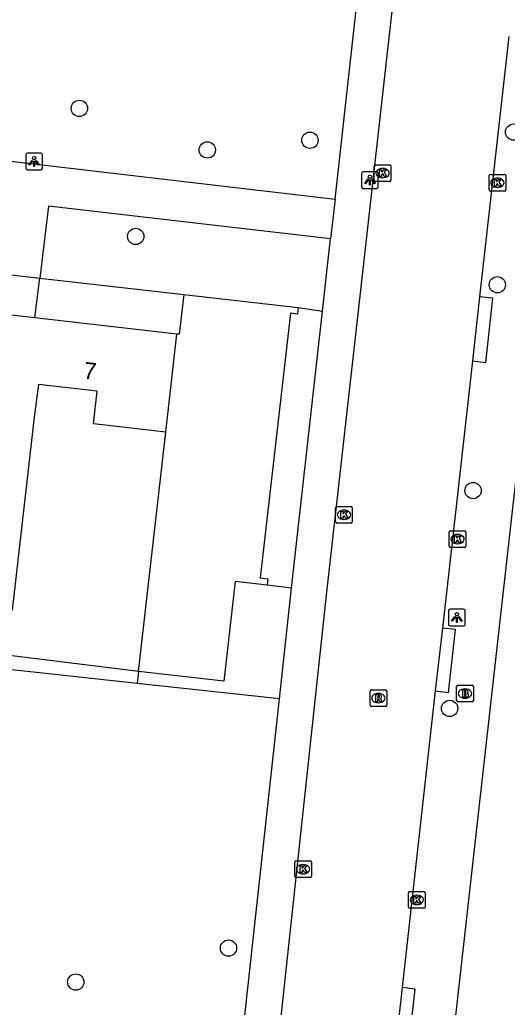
# Model space of a CAD drawing. Extents: x 162186 to 163152, y 385513 to 386513.
# Drawn here: x 162292.8 to 162322, y 385954.9 to 386014.2 of the extents above; entities that cross this region are included whole.
import ezdxf

# ---------------------------------------------------------------- set-up
doc = ezdxf.new("R2010")
doc.units = 0
for name, color, linetype in [('IMGEO_Boom', 7, 'Continuous'), ('IMGEO_Brandkraan', 7, 'Continuous'), ('IMGEO_Groenvoorziening', 7, 'Continuous'), ('IMGEO_Kolk', 7, 'Continuous'), ('IMGEO_Lichtpunt', 7, 'Continuous'), ('IMGEO_Pand', 7, 'Continuous'), ('IMGEO_Pand_nummerreeks', 7, 'Continuous'), ('IMGEO_Rijbaan_lokaal_open', 7, 'Continuous'), ('IMGEO_Rioolput', 7, 'Continuous'), ('IMGEO_Voetpad_open', 7, 'Continuous')]:
    doc.layers.add(name, color=color, linetype=linetype)

msp = doc.modelspace()

# ---------------------------------------------------------------- linework, layer by layer
at = {"layer": 'IMGEO_Boom'}
for centre in [(162296.338, 386008.846), (162322.39, 386007.422), (162310.172, 386006.934), (162304.015, 386006.353), (162299.721, 386001.164), (162321.415, 385998.262), (162319.959, 385985.92), (162318.551, 385972.847), (162305.286, 385958.468), (162296.124, 385956.429)]:
    msp.add_circle(centre, 0.489, dxfattribs=at)
at = {"layer": 'IMGEO_Brandkraan'}
for p, q in [((162318.974, 385973.316), (162318.974, 385974.168)), ((162319.049, 385974.242), (162319.901, 385974.242)), ((162319.975, 385974.168), (162319.975, 385973.316)), ((162319.462, 385974.022), (162319.487, 385974.022)), ((162319.901, 385973.242), (162319.049, 385973.242)), ((162319.485, 385973.462), (162319.46, 385973.462))]:
    msp.add_line(p, q, dxfattribs=at)
for points in [[(162318.974, 385973.316), (162318.974, 385974.168)], [(162319.049, 385974.242), (162319.901, 385974.242)], [(162319.975, 385974.168), (162319.975, 385973.316)], [(162319.322, 385973.942), (162319.322, 385973.542), (162319.535, 385973.542)], [(162319.553, 385973.942), (162319.322, 385973.942)], [(162319.501, 385973.861), (162319.447, 385973.861), (162319.447, 385973.785)], [(162319.447, 385973.785), (162319.5, 385973.785)], [(162319.509, 385973.709), (162319.447, 385973.709), (162319.447, 385973.628)], [(162319.447, 385973.628), (162319.509, 385973.628)], [(162319.901, 385973.242), (162319.049, 385973.242)]]:
    msp.add_lwpolyline(points, dxfattribs=at)
for centre, radius, start, end in [((162319.051, 385974.166), 0.0765, 91.55205, 178.44795), ((162319.051, 385974.166), 0.0765, 91.55205, 178.44795), ((162319.899, 385974.166), 0.0765, 1.55205, 88.44795), ((162319.899, 385974.166), 0.0765, 1.55205, 88.44795), ((162319.502, 385973.823), 0.0379, 267.82845, 90.93552), ((162319.51, 385973.668), 0.0404, 269.87594, 90.50774), ((162319.541, 385973.793), 0.251, 268.66757, 293.53466), ((162319.557, 385973.797), 0.145, 59.4692, 91.53667), ((162319.582, 385973.844), 0.0922, 285.51372, 58.15012), ((162319.587, 385973.652), 0.105, 301.31148, 78.98903), ((162319.051, 385973.318), 0.0765, 181.55205, 268.44795), ((162319.051, 385973.318), 0.0765, 181.55205, 268.44795), ((162319.899, 385973.318), 0.0765, 271.55205, 358.44795), ((162319.899, 385973.318), 0.0765, 271.55205, 358.44795)]:
    msp.add_arc(centre, radius, start, end, dxfattribs=at)
for centre, major_axis, ratio, start_param, end_param in [((162319.461, 385973.742), (-0.387, 0.002), 0.722429, 4.712389, 7.853982), ((162319.486, 385973.742), (-0.39, 0.002), 0.717154, 1.570796, 4.712389)]:
    msp.add_ellipse(centre, major_axis=major_axis, ratio=ratio, start_param=start_param, end_param=end_param, dxfattribs=at)
at = {"layer": 'IMGEO_Groenvoorziening'}
for points in [[(162293.965, 385998.665), (162302.597, 385997.679)], [(162299.886, 385975.071), (162287.447, 385976.602), (162286.919, 385970.497), (162276.485, 385971.632)], [(162299.803, 385974.348), (162288.426, 385975.573), (162287.474, 385969.793), (162283.808, 385970.078), (162280.02, 385970.373), (162271.463, 385965.351), (162260.441, 385966.418), (162260.526, 385966.955)], [(162299.886, 385975.071), (162299.803, 385974.348)], [(162308.336, 385973.43), (162299.803, 385974.348)]]:
    msp.add_lwpolyline(points, dxfattribs=at)
at = {"layer": 'IMGEO_Kolk'}
for p, q in [((162314.029, 386004.541), (162314.029, 386005.393)), ((162314.104, 386005.467), (162314.956, 386005.467)), ((162314.517, 386005.247), (162314.542, 386005.247)), ((162315.03, 386005.393), (162315.03, 386004.541)), ((162314.956, 386004.467), (162314.104, 386004.467)), ((162314.54, 386004.687), (162314.515, 386004.687)), ((162320.92, 386003.959), (162320.92, 386004.811)), ((162320.995, 386004.885), (162321.847, 386004.885)), ((162321.408, 386004.665), (162321.433, 386004.665)), ((162321.921, 386004.811), (162321.921, 386003.959)), ((162321.847, 386003.885), (162320.995, 386003.885)), ((162321.431, 386004.105), (162321.406, 386004.105)), ((162311.714, 385984.039), (162311.714, 385984.891)), ((162311.789, 385984.965), (162312.641, 385984.965)), ((162312.202, 385984.745), (162312.227, 385984.745)), ((162312.715, 385984.891), (162312.715, 385984.039)), ((162312.225, 385984.185), (162312.2, 385984.185)), ((162312.641, 385983.965), (162311.789, 385983.965)), ((162318.526, 385982.58), (162318.526, 385983.432)), ((162318.601, 385983.506), (162319.453, 385983.506)), ((162319.014, 385983.286), (162319.039, 385983.286)), ((162319.527, 385983.432), (162319.527, 385982.58)), ((162319.453, 385982.506), (162318.601, 385982.506)), ((162319.037, 385982.726), (162319.012, 385982.726)), ((162309.258, 385962.775), (162309.258, 385963.627)), ((162309.333, 385963.701), (162310.185, 385963.701)), ((162309.746, 385963.481), (162309.771, 385963.481)), ((162310.259, 385963.627), (162310.259, 385962.775)), ((162309.769, 385962.921), (162309.744, 385962.921)), ((162310.185, 385962.701), (162309.333, 385962.701)), ((162316.086, 385960.93), (162316.086, 385961.782)), ((162316.161, 385961.856), (162317.013, 385961.856)), ((162317.087, 385961.782), (162317.087, 385960.93)), ((162316.597, 385961.076), (162316.572, 385961.076)), ((162316.574, 385961.636), (162316.599, 385961.636)), ((162317.013, 385960.856), (162316.161, 385960.856))]:
    msp.add_line(p, q, dxfattribs=at)
for points in [[(162314.029, 386004.541), (162314.029, 386005.393)], [(162314.104, 386005.467), (162314.956, 386005.467)], [(162314.35, 386005.167), (162314.473, 386005.167), (162314.473, 386005.016), (162314.603, 386005.167), (162314.767, 386005.167), (162314.621, 386005.016), (162314.774, 386004.767), (162314.622, 386004.767), (162314.537, 386004.931), (162314.473, 386004.864), (162314.473, 386004.767), (162314.35, 386004.767), (162314.35, 386005.167)], [(162315.03, 386005.393), (162315.03, 386004.541)], [(162314.956, 386004.467), (162314.104, 386004.467)], [(162320.92, 386003.959), (162320.92, 386004.811)], [(162320.995, 386004.885), (162321.847, 386004.885)], [(162321.241, 386004.585), (162321.364, 386004.585), (162321.364, 386004.434), (162321.494, 386004.585), (162321.658, 386004.585), (162321.512, 386004.434), (162321.665, 386004.185), (162321.513, 386004.185), (162321.428, 386004.349), (162321.364, 386004.282), (162321.364, 386004.185), (162321.241, 386004.185), (162321.241, 386004.585)], [(162321.921, 386004.811), (162321.921, 386003.959)], [(162321.847, 386003.885), (162320.995, 386003.885)], [(162311.714, 385984.039), (162311.714, 385984.891)], [(162311.789, 385984.965), (162312.641, 385984.965)], [(162312.715, 385984.891), (162312.715, 385984.039)], [(162312.035, 385984.665), (162312.158, 385984.665), (162312.158, 385984.514), (162312.288, 385984.665), (162312.452, 385984.665), (162312.306, 385984.514), (162312.459, 385984.265), (162312.307, 385984.265), (162312.222, 385984.429), (162312.158, 385984.362), (162312.158, 385984.265), (162312.035, 385984.265), (162312.035, 385984.665)], [(162312.641, 385983.965), (162311.789, 385983.965)], [(162318.526, 385982.58), (162318.526, 385983.432)], [(162318.601, 385983.506), (162319.453, 385983.506)], [(162318.847, 385983.206), (162318.97, 385983.206), (162318.97, 385983.055), (162319.1, 385983.206), (162319.264, 385983.206), (162319.118, 385983.055), (162319.271, 385982.806), (162319.119, 385982.806), (162319.034, 385982.97), (162318.97, 385982.903), (162318.97, 385982.806), (162318.847, 385982.806), (162318.847, 385983.206)], [(162319.527, 385983.432), (162319.527, 385982.58)], [(162319.453, 385982.506), (162318.601, 385982.506)], [(162309.258, 385962.775), (162309.258, 385963.627)], [(162309.333, 385963.701), (162310.185, 385963.701)], [(162310.259, 385963.627), (162310.259, 385962.775)], [(162309.579, 385963.401), (162309.702, 385963.401), (162309.702, 385963.25), (162309.832, 385963.401), (162309.996, 385963.401), (162309.85, 385963.25), (162310.003, 385963.001), (162309.851, 385963.001), (162309.766, 385963.165), (162309.702, 385963.098), (162309.702, 385963.001), (162309.579, 385963.001), (162309.579, 385963.401)], [(162310.185, 385962.701), (162309.333, 385962.701)], [(162316.086, 385960.93), (162316.086, 385961.782)], [(162316.161, 385961.856), (162317.013, 385961.856)], [(162317.087, 385961.782), (162317.087, 385960.93)], [(162316.407, 385961.556), (162316.53, 385961.556), (162316.53, 385961.405), (162316.66, 385961.556), (162316.824, 385961.556), (162316.678, 385961.405), (162316.831, 385961.156), (162316.679, 385961.156), (162316.594, 385961.32), (162316.53, 385961.253), (162316.53, 385961.156), (162316.407, 385961.156), (162316.407, 385961.556)], [(162317.013, 385960.856), (162316.161, 385960.856)]]:
    msp.add_lwpolyline(points, dxfattribs=at)
for centre, start, end in [((162314.106, 386005.391), 91.55205, 178.44795), ((162314.106, 386005.391), 91.55205, 178.44795), ((162314.954, 386005.391), 1.55205, 88.44795), ((162314.954, 386005.391), 1.55205, 88.44795), ((162314.106, 386004.543), 181.55205, 268.44795), ((162314.106, 386004.543), 181.55205, 268.44795), ((162314.954, 386004.543), 271.55205, 358.44795), ((162314.954, 386004.543), 271.55205, 358.44795), ((162320.997, 386004.809), 91.55205, 178.44795), ((162320.997, 386004.809), 91.55205, 178.44795), ((162321.845, 386004.809), 1.55205, 88.44795), ((162321.845, 386004.809), 1.55205, 88.44795), ((162320.997, 386003.961), 181.55205, 268.44795), ((162320.997, 386003.961), 181.55205, 268.44795), ((162321.845, 386003.961), 271.55205, 358.44795), ((162321.845, 386003.961), 271.55205, 358.44795), ((162311.791, 385984.889), 91.55205, 178.44795), ((162311.791, 385984.889), 91.55205, 178.44795), ((162312.639, 385984.889), 1.55205, 88.44795), ((162312.639, 385984.889), 1.55205, 88.44795), ((162311.791, 385984.041), 181.55205, 268.44795), ((162311.791, 385984.041), 181.55205, 268.44795), ((162312.639, 385984.041), 271.55205, 358.44795), ((162312.639, 385984.041), 271.55205, 358.44795), ((162318.603, 385983.43), 91.55205, 178.44795), ((162318.603, 385983.43), 91.55205, 178.44795), ((162319.451, 385983.43), 1.55205, 88.44795), ((162319.451, 385983.43), 1.55205, 88.44795), ((162318.603, 385982.582), 181.55205, 268.44795), ((162318.603, 385982.582), 181.55205, 268.44795), ((162319.451, 385982.582), 271.55205, 358.44795), ((162319.451, 385982.582), 271.55205, 358.44795), ((162309.335, 385963.625), 91.55205, 178.44795), ((162309.335, 385963.625), 91.55205, 178.44795), ((162310.183, 385963.625), 1.55205, 88.44795), ((162310.183, 385963.625), 1.55205, 88.44795), ((162309.335, 385962.777), 181.55205, 268.44795), ((162309.335, 385962.777), 181.55205, 268.44795), ((162310.183, 385962.777), 271.55205, 358.44795), ((162310.183, 385962.777), 271.55205, 358.44795), ((162316.163, 385961.78), 91.55205, 178.44795), ((162316.163, 385961.78), 91.55205, 178.44795), ((162317.011, 385961.78), 1.55205, 88.44795), ((162317.011, 385961.78), 1.55205, 88.44795), ((162316.163, 385960.932), 181.55205, 268.44795), ((162316.163, 385960.932), 181.55205, 268.44795), ((162317.011, 385960.932), 271.55205, 358.44795), ((162317.011, 385960.932), 271.55205, 358.44795)]:
    msp.add_arc(centre, 0.0765, start, end, dxfattribs=at)
for centre, major_axis, ratio, start_param, end_param in [((162314.516, 386004.967), (-0.387, 0.002), 0.722429, 4.712389, 7.853982), ((162314.541, 386004.967), (-0.39, 0.002), 0.717154, 1.570796, 4.712389), ((162321.407, 386004.385), (-0.387, 0.002), 0.722429, 4.712389, 7.853982), ((162321.432, 386004.385), (-0.39, 0.002), 0.717154, 1.570796, 4.712389), ((162312.201, 385984.465), (-0.387, 0.002), 0.722429, 4.712389, 7.853982), ((162312.226, 385984.465), (-0.39, 0.002), 0.717154, 1.570796, 4.712389), ((162319.013, 385983.006), (-0.387, 0.002), 0.722429, 4.712389, 7.853982), ((162319.038, 385983.006), (-0.39, 0.002), 0.717154, 1.570796, 4.712389), ((162309.745, 385963.201), (-0.387, 0.002), 0.722429, 4.712389, 7.853982), ((162309.77, 385963.201), (-0.39, 0.002), 0.717154, 1.570796, 4.712389), ((162316.573, 385961.356), (-0.387, 0.002), 0.722429, 4.712389, 7.853982), ((162316.598, 385961.356), (-0.39, 0.002), 0.717154, 1.570796, 4.712389)]:
    msp.add_ellipse(centre, major_axis=major_axis, ratio=ratio, start_param=start_param, end_param=end_param, dxfattribs=at)
at = {"layer": 'IMGEO_Lichtpunt'}
for p, q in [((162294.026, 386006.161), (162293.218, 386006.161)), ((162294.026, 386006.161), (162293.218, 386006.161)), ((162293.124, 386006.066), (162293.124, 386005.259)), ((162293.124, 386006.066), (162293.124, 386005.259)), ((162294.12, 386005.259), (162294.12, 386006.066)), ((162294.12, 386005.259), (162294.12, 386006.066)), ((162293.218, 386005.165), (162294.026, 386005.165)), ((162293.218, 386005.165), (162294.026, 386005.165)), ((162313.272, 386004.948), (162313.272, 386004.141)), ((162313.272, 386004.948), (162313.272, 386004.141)), ((162314.174, 386005.043), (162313.366, 386005.043)), ((162314.174, 386005.043), (162313.366, 386005.043)), ((162314.268, 386004.141), (162314.268, 386004.948)), ((162314.268, 386004.141), (162314.268, 386004.948)), ((162313.366, 386004.047), (162314.174, 386004.047)), ((162313.366, 386004.047), (162314.174, 386004.047)), ((162318.487, 385978.699), (162318.487, 385977.892)), ((162318.487, 385978.699), (162318.487, 385977.892)), ((162319.389, 385978.794), (162318.581, 385978.794)), ((162319.389, 385978.794), (162318.581, 385978.794)), ((162319.483, 385977.892), (162319.483, 385978.699)), ((162319.483, 385977.892), (162319.483, 385978.699)), ((162318.581, 385977.798), (162319.389, 385977.798)), ((162318.581, 385977.798), (162319.389, 385977.798))]:
    msp.add_line(p, q, dxfattribs=at)
for points in [[(162293.498, 386005.73), (162293.537, 386005.702), (162293.349, 386005.44), (162293.311, 386005.467), (162293.498, 386005.73)], [(162293.6, 386005.682), (162293.647, 386005.682), (162293.647, 386005.36), (162293.6, 386005.36), (162293.6, 386005.682)], [(162293.71, 386005.702), (162293.748, 386005.729), (162293.935, 386005.467), (162293.896, 386005.439), (162293.71, 386005.702)], [(162313.646, 386004.612), (162313.685, 386004.584), (162313.497, 386004.322), (162313.459, 386004.349), (162313.646, 386004.612)], [(162313.748, 386004.564), (162313.795, 386004.564), (162313.795, 386004.242), (162313.748, 386004.242), (162313.748, 386004.564)], [(162313.858, 386004.584), (162313.896, 386004.611), (162314.083, 386004.349), (162314.044, 386004.321), (162313.858, 386004.584)], [(162318.861, 385978.363), (162318.9, 385978.335), (162318.712, 385978.073), (162318.674, 385978.1), (162318.861, 385978.363)], [(162318.963, 385978.315), (162319.01, 385978.315), (162319.01, 385977.993), (162318.963, 385977.993), (162318.963, 385978.315)], [(162319.073, 385978.335), (162319.111, 385978.362), (162319.298, 385978.1), (162319.259, 385978.072), (162319.073, 385978.335)]]:
    msp.add_lwpolyline(points, dxfattribs=at)
for centre in [(162293.623, 386005.864), (162313.771, 386004.746), (162318.986, 385978.497)]:
    msp.add_circle(centre, 0.0994, dxfattribs=at)
for centre, start, end in [((162293.218, 386006.066), 90, 180), ((162293.218, 386006.066), 90, 180), ((162294.026, 386006.066), 0, 90), ((162294.026, 386006.066), 0, 90), ((162293.218, 386005.259), 180, 270), ((162293.218, 386005.259), 180, 270), ((162294.026, 386005.259), 270, 0), ((162294.026, 386005.259), 270, 360), ((162313.366, 386004.948), 90, 180), ((162313.366, 386004.948), 90, 180), ((162314.174, 386004.948), 0, 90), ((162314.174, 386004.948), 0, 90), ((162313.366, 386004.141), 180, 270), ((162313.366, 386004.141), 180, 270), ((162314.174, 386004.141), 270, 0), ((162314.174, 386004.141), 270, 360), ((162318.581, 385978.699), 90, 180), ((162318.581, 385978.699), 90, 180), ((162319.389, 385978.699), 0, 90), ((162319.389, 385978.699), 0, 90), ((162318.581, 385977.892), 180, 270), ((162318.581, 385977.892), 180, 270), ((162319.389, 385977.892), 270, 0), ((162319.389, 385977.892), 270, 360)]:
    msp.add_arc(centre, 0.0946, start, end, dxfattribs=at)
at = {"layer": 'IMGEO_Pand'}
for points in [[(162302.597, 385997.679), (162302.325, 385995.292), (162302.194, 385995.307)], [(162302.597, 385997.679), (162309.472, 385996.895)], [(162293.676, 385996.279), (162292.077, 385996.461), (162292.129, 385996.913), (162291.682, 385996.964)], [(162309.472, 385996.895), (162309.428, 385996.506), (162308.998, 385996.555), (162307.186, 385980.674), (162307.645, 385980.622), (162307.601, 385980.238)], [(162302.194, 385995.307), (162293.676, 385996.279)], [(162301.528, 385989.428), (162302.194, 385995.307)], [(162301.528, 385989.428), (162297.183, 385989.924), (162297.406, 385991.882), (162293.879, 385992.284), (162293.63, 385990.329), (162292.306, 385978.734), (162285.367, 385979.526), (162286.03, 385985.339)], [(162299.886, 385975.071), (162301.528, 385989.428)], [(162307.601, 385980.238), (162305.684, 385980.457), (162305.002, 385974.486), (162299.886, 385975.071)]]:
    msp.add_lwpolyline(points, dxfattribs=at)
at = {"layer": 'IMGEO_Rijbaan_lokaal_open'}
for points in [[(162306.893, 385939.847), (162311.186, 385979.821), (162313.075, 385996.531), (162314.97, 386013.433), (162317.601, 386036.567), (162318.762, 386046.916), (162318.885, 386047.742), (162319.138, 386048.845), (162319.488, 386049.922), (162319.933, 386050.963), (162320.47, 386051.961), (162321.093, 386052.906)], [(162322.098, 386013.153), (162320.347, 385997.546)], [(162320.347, 385997.546), (162319.915, 385993.698)], [(162319.915, 385993.698), (162318.116, 385977.668)], [(162318.116, 385977.668), (162317.692, 385973.893)], [(162317.692, 385973.893), (162315.696, 385956.099)], [(162315.696, 385956.099), (162314.938, 385949.347)]]:
    msp.add_lwpolyline(points, dxfattribs=at)
at = {"layer": 'IMGEO_Rioolput'}
for p, q in [((162313.776, 385973.038), (162313.776, 385973.89)), ((162313.851, 385973.964), (162314.703, 385973.964)), ((162314.264, 385973.744), (162314.289, 385973.744)), ((162314.777, 385973.89), (162314.777, 385973.038)), ((162314.703, 385972.964), (162313.851, 385972.964)), ((162314.287, 385973.184), (162314.262, 385973.184))]:
    msp.add_line(p, q, dxfattribs=at)
for points in [[(162313.776, 385973.038), (162313.776, 385973.89)], [(162313.851, 385973.964), (162314.703, 385973.964)], [(162314.365, 385973.662), (162314.113, 385973.664), (162314.113, 385973.264)], [(162314.291, 385973.583), (162314.237, 385973.583), (162314.237, 385973.502)], [(162314.237, 385973.502), (162314.289, 385973.502)], [(162314.777, 385973.89), (162314.777, 385973.038)], [(162314.703, 385972.964), (162313.851, 385972.964)], [(162314.113, 385973.264), (162314.237, 385973.264), (162314.237, 385973.426), (162314.248, 385973.426)], [(162314.295, 385973.397), (162314.366, 385973.264), (162314.506, 385973.264), (162314.441, 385973.39)]]:
    msp.add_lwpolyline(points, dxfattribs=at)
for centre, radius, start, end in [((162313.853, 385973.888), 0.0765, 91.55205, 178.44795), ((162313.853, 385973.888), 0.0765, 91.55205, 178.44795), ((162314.273, 385973.691), 0.19, 274.7715, 282.96867), ((162314.297, 385973.487), 0.0964, 77.00612, 93.18647), ((162314.311, 385973.544), 0.0378, 276.66336, 79.67722), ((162314.364, 385973.552), 0.109, 350.36119, 89.41601), ((162314.362, 385973.552), 0.112, 277.58423, 350.98172), ((162314.701, 385973.888), 0.0765, 1.55205, 88.44795), ((162314.701, 385973.888), 0.0765, 1.55205, 88.44795), ((162313.853, 385973.04), 0.0765, 181.55205, 268.44795), ((162313.853, 385973.04), 0.0765, 181.55205, 268.44795), ((162314.247, 385973.373), 0.0533, 26.02933, 88.69889), ((162314.346, 385973.337), 0.108, 29.51342, 73.79051), ((162314.701, 385973.04), 0.0765, 271.55205, 358.44795), ((162314.701, 385973.04), 0.0765, 271.55205, 358.44795)]:
    msp.add_arc(centre, radius, start, end, dxfattribs=at)
for centre, major_axis, ratio, start_param, end_param in [((162314.263, 385973.464), (-0.387, 0.002), 0.722429, 4.712389, 7.853982), ((162314.288, 385973.464), (-0.39, 0.002), 0.717154, 1.570796, 4.712389)]:
    msp.add_ellipse(centre, major_axis=major_axis, ratio=ratio, start_param=start_param, end_param=end_param, dxfattribs=at)
at = {"layer": 'IMGEO_Voetpad_open'}
for points in [[(162328.975, 386043.984), (162324.028, 386000), (162313.036, 385902.247)], [(162311.682, 386003.405), (162315.39, 386036.8)], [(162261.039, 385990.225), (162261.804, 385996.819), (162261.816, 385996.943), (162261.848, 385997.133), (162261.897, 385997.32), (162261.962, 385997.501), (162262.044, 385997.676), (162262.14, 385997.843), (162262.252, 385998.001), (162262.377, 385998.148), (162262.514, 385998.283), (162262.663, 385998.406), (162262.823, 385998.515), (162262.991, 385998.609), (162263.167, 385998.687), (162263.35, 385998.75), (162267.773, 386000), (162289.13, 386006.035), (162311.682, 386003.405)], [(162311.682, 386003.405), (162311.414, 386001.018)], [(162311.414, 386001.018), (162294.487, 386002.984), (162294.126, 386000), (162293.965, 385998.665)], [(162310.927, 385996.685), (162311.414, 386001.018)], [(162291.903, 385998.9), (162293.965, 385998.665)], [(162293.676, 385996.279), (162293.965, 385998.665)], [(162319.915, 385993.698), (162320.72, 385993.607), (162321.149, 385997.456), (162320.347, 385997.546)], [(162309.058, 385980.055), (162310.927, 385996.685)], [(162309.472, 385996.895), (162310.927, 385996.685)], [(162309.058, 385980.055), (162307.601, 385980.238)], [(162308.336, 385973.43), (162309.058, 385980.055)], [(162317.692, 385973.893), (162318.488, 385973.802), (162318.915, 385977.577), (162318.116, 385977.668)], [(162305.445, 385946.92), (162308.336, 385973.43)], [(162314.938, 385949.347), (162315.731, 385949.252), (162316.488, 385956.004), (162315.696, 385956.099)]]:
    msp.add_lwpolyline(points, dxfattribs=at)

# ---------------------------------------------------------------- texts
at = {"layer": 'IMGEO_Pand_nummerreeks'}
msp.add_text('7', height=1, rotation=353.4912, dxfattribs=at).set_placement((162296.555, 385992.648))

doc.saveas('drawing.dxf')
